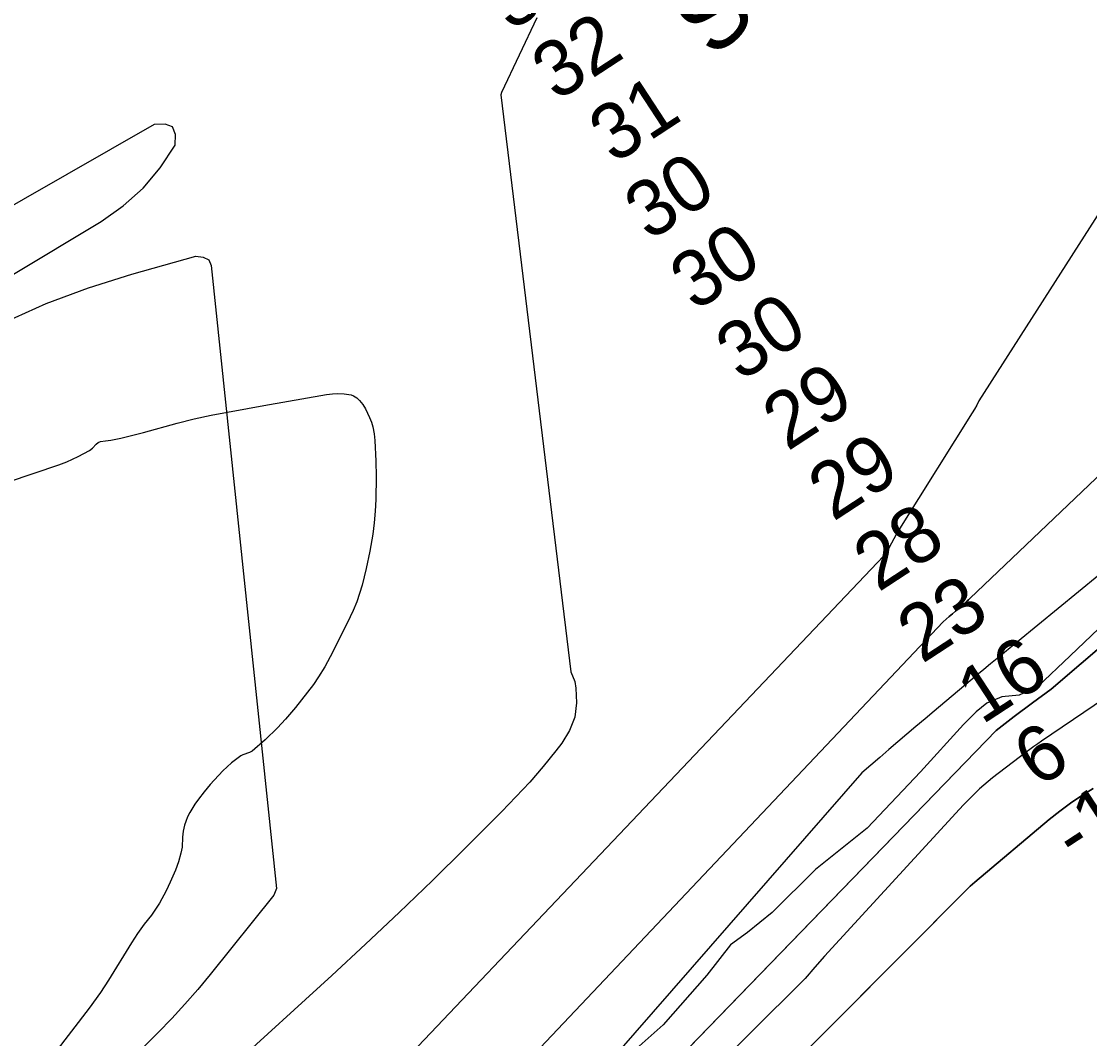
# Model space of a CAD drawing. Extents: x 3161665 to 3199565, y 885729 to 911164.
# Drawn here: x 3181678 to 3182953, y 904604 to 905818 of the extents above; entities that cross this region are included whole.
import ezdxf

# ---------------------------------------------------------------- set-up
doc = ezdxf.new("R2010")
doc.units = 0
for name, color, linetype in [('V-RIVR-EDGE', 7, 'Continuous'), ('V-RIVR-IDEN', 7, 'Continuous'), ('V-RIVR-RANG', 7, 'Continuous'), ('V-SITE-VEGE', 7, 'Continuous'), ('V-TOPO-DPTH', 7, 'Continuous'), ('V-TOPO-MAJR', 7, 'Continuous'), ('V-TOPO-MINR', 7, 'Continuous'), ('V-TOPO-WATR', 7, 'Continuous')]:
    doc.layers.add(name, color=color, linetype=linetype)

msp = doc.modelspace()

# ---------------------------------------------------------------- linework, layer by layer
at = {"layer": 'V-RIVR-EDGE'}
for points in [[(3183014.5394545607, 905141.621396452), (3182930.151187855, 905060.8794729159), (3182891.204399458, 905024.278175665), (3182869.052685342, 905014.0792089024), (3182848.539989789, 905011.9712484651)], [(3182848.539989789, 905011.9712484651), (3182830.7122863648, 905004.4599427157), (3182817.7349165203, 904994.2382904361), (3182802.5868674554, 904979.164970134), (3182751.178356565, 904922.6266745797), (3182687.8704760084, 904855.3243905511), (3182626.225633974, 904805.82712443), (3182574.2908001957, 904754.6868364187), (3182545.0900499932, 904731.0135346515), (3182524.5453278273, 904715.9535587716), (3182496.3932200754, 904679.8652399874), (3182444.438369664, 904620.6299423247), (3182415.7732834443, 904595.3363041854)]]:
    msp.add_lwpolyline(points, dxfattribs=at)
at = {"layer": 'V-SITE-VEGE'}
for points in [[(3181601.375000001, 905248.0049999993), (3181723.188000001, 905288.7029999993), (3181732.619000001, 905292.3689999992), (3181746.353000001, 905298.8799999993), (3181759.806000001, 905305.8979999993), (3181763.163000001, 905308.4949999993), (3181767.568000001, 905313.3959999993), (3181769.960000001, 905315.4749999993), (3181772.772000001, 905316.8019999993), (3181779.051000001, 905317.6269999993), (3181785.353000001, 905318.2309999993), (3181797.123000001, 905320.5889999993), (3181824.138000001, 905327.3879999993), (3181864.451000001, 905338.4019999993), (3181884.687000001, 905343.5469999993), (3181905.083000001, 905347.9929999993), (3181967.7150000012, 905359.5539999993), (3182042.451000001, 905372.6899999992), (3182049.820000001, 905373.6629999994), (3182055.398000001, 905373.9679999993), (3182063.789000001, 905373.6339999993), (3182072.116000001, 905372.1959999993), (3182074.938000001, 905371.1739999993), (3182078.713000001, 905368.7309999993), (3182082.065000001, 905365.5159999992), (3182085.860000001, 905360.8279999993), (3182088.947000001, 905355.7569999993), (3182094.087000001, 905345.1499999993), (3182096.195000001, 905339.7089999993), (3182097.868000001, 905334.0639999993), (3182099.416000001, 905325.9219999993), (3182100.184000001, 905317.7209999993), (3182101.349000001, 905293.2329999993), (3182101.847000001, 905274.8359999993), (3182101.575000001, 905247.2499999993)], [(3182101.575000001, 905247.2499999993), (3182100.825000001, 905233.4869999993), (3182099.570000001, 905219.7589999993), (3182097.759000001, 905206.0359999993), (3182094.165000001, 905185.6009999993), (3182089.784000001, 905165.2479999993), (3182084.955000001, 905145.0949999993), (3182082.098000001, 905135.1649999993), (3182078.676000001, 905125.3709999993), (3182074.363000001, 905114.9629999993), (3182067.252000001, 905099.7179999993), (3182047.098000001, 905059.9009999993), (3182040.436000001, 905047.7339999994), (3182033.204000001, 905035.8669999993), (3182026.890000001, 905026.8299999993), (3182012.931000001, 905008.5509999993)], [(3182012.931000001, 905008.5509999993), (3182005.452000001, 904999.1859999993), (3181993.627000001, 904985.2409999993), (3181984.310000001, 904975.2039999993), (3181969.591000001, 904960.8509999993), (3181953.959000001, 904947.3799999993), (3181950.776000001, 904945.5399999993), (3181942.814000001, 904942.8269999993), (3181940.387000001, 904941.5079999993), (3181929.194000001, 904933.0739999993), (3181918.768000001, 904923.5959999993), (3181903.721000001, 904907.3409999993), (3181896.664000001, 904898.8619999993), (3181889.830000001, 904890.0399999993), (3181885.334000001, 904883.7599999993), (3181879.363000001, 904873.9959999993), (3181876.807000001, 904868.8509999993), (3181874.589000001, 904863.4629999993), (3181873.116000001, 904858.8059999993), (3181871.625000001, 904851.7399999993), (3181870.663000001, 904844.5899999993), (3181870.185000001, 904832.5909999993), (3181868.852000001, 904825.5709999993), (3181865.979000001, 904815.2549999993), (3181862.223000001, 904805.0989999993), (3181856.202000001, 904791.0269999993), (3181851.352000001, 904780.7459999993), (3181843.285000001, 904765.8139999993), (3181833.958000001, 904751.5289999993), (3181824.931000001, 904740.8859999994), (3181817.224000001, 904729.8039999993), (3181809.737000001, 904718.5669999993), (3181782.498000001, 904673.8529999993), (3181772.948000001, 904659.2569999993), (3181759.419000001, 904640.5499999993), (3181738.263000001, 904613.1209999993), (3181717.290000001, 904585.5759999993)]]:
    msp.add_lwpolyline(points, dxfattribs=at)
at = {"layer": 'V-TOPO-DPTH'}
for points in [[(3183835.065906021, 905815.0671858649), (3182907.189458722, 905020.9829659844), (3182885.173293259, 905004.8232383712), (3182863.3063239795, 904988.4668436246), (3182841.663148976, 904971.8154481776), (3181896.966867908, 903996.5418461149)], [(3183835.065906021, 905815.0671858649), (3182907.189458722, 905020.9829659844), (3182885.173293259, 905004.8232383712), (3182863.3063239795, 904988.4668436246), (3182841.663148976, 904971.8154481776), (3182146.084806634, 904253.7230738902)], [(3181907.2654446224, 904180.673151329), (3182778.397876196, 905101.3026799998), (3182782.0707453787, 905104.501598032), (3182785.7511612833, 905107.6917782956), (3182789.4428972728, 905110.8688519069), (3182793.142179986, 905114.0371877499), (3182797.171367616, 905117.4756791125), (3182798.855204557, 905118.9256219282), (3182800.5303601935, 905120.3854378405), (3182803.8459462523, 905123.3445620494), (3182807.120722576, 905126.3489330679), (3182808.7428286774, 905127.86756636), (3182810.357293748, 905129.3944235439), (3183044.3350708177, 905352.3611172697)], [(3182957.2996455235, 904902.7076026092), (3182943.727847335, 904894.1656377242), (3182930.452321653, 904885.2065693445), (3182917.6212047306, 904875.6218457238), (3182905.0863603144, 904865.6200186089), (3182816.005923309, 904790.9755291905), (3182810.4629627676, 904785.9284060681), (3181934.2118929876, 903905.4641319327)], [(3182146.084806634, 904253.7230738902), (3182136.436388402, 904243.7623618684), (3182192.7348898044, 904165.2301631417), (3182200.6844623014, 904173.2179588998), (3182810.4629627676, 904785.9284060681), (3182816.005923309, 904790.9755291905), (3182905.0863603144, 904865.6200186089), (3182917.6212047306, 904875.6218457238), (3182930.452321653, 904885.2065693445), (3182943.727847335, 904894.1656377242), (3182957.2996455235, 904902.7076026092)]]:
    msp.add_lwpolyline(points, dxfattribs=at)
at = {"layer": 'V-TOPO-MAJR'}
for points in [[(3181707.8864564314, 905481.0914346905), (3181758.5654937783, 905499.812161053), (3181810.194930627, 905516.2120315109), (3181886.82374214, 905537.6410580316), (3181895.6089514, 905536.6395227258), (3181902.01000132, 905533.4009612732), (3181904.8348122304, 905526.8068606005), (3181982.779619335, 904783.3798779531), (3181979.5863453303, 904775.3482140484), (3181903.687304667, 904680.6018818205), (3181888.8917175, 904662.729709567), (3181873.725031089, 904645.1889965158), (3181858.001695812, 904628.1454722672), (3181841.9072612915, 904611.4334072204), (3181825.3679170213, 904595.1474520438)], [(3181658.6330183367, 905458.889424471), (3181707.8864564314, 905481.0914346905)]]:
    msp.add_lwpolyline(points, dxfattribs=at)
at = {"layer": 'V-TOPO-MINR'}
for points in [[(3183490.460857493, 906411.8011658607), (3182821.0085915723, 905364.9633865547), (3182818.5093671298, 905360.1194491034), (3182815.8249123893, 905355.3756578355), (3182813.0169707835, 905350.6986306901), (3182728.23297581, 905215.4716147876), (3182725.214095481, 905210.517365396), (3182722.280879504, 905205.5143485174), (3182719.4761600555, 905200.438180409), (3182716.7571049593, 905195.3132448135), (3182712.4836744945, 905187.0043923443), (3182711.354552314, 905185.0501776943), (3182709.321387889, 905182.3414919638), (3182707.8149419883, 905180.6551757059), (3182707.0271630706, 905179.8428876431), (3181768.9579021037, 904191.781849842)], [(3182293.704416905, 905822.2057893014), (3182251.564977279, 905732.8685880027), (3182250.488508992, 905730.325747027), (3182334.076739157, 905041.9125839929), (3182338.93491017, 905030.2240674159), (3182340.281367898, 905022.413523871), (3182341.0030549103, 905004.6942672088), (3182338.916799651, 904987.6898044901), (3182332.6186309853, 904971.7575326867), (3182323.5125200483, 904956.5400548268), (3182316.421870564, 904947.576214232), (3182301.0092757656, 904928.7842654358), (3182285.1697147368, 904910.3729719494), (3182268.6897043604, 904892.5326614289), (3182251.782727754, 904875.0730062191), (3182208.2143104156, 904831.6431468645), (3182168.951525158, 904793.0174083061), (3182129.354941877, 904754.7415679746), (3182089.2576615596, 904716.9905749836), (3182048.826583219, 904679.5894802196), (3181927.6432508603, 904568.9600266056)], [(3181135.780545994, 905196.092413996), (3181773.675690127, 905578.9872815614), (3181799.926331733, 905597.7104463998), (3181823.796375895, 905618.7430832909), (3181844.0955238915, 905643.2399282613), (3181862.0140744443, 905670.0462452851), (3181862.3559195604, 905682.8531175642), (3181858.942034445, 905691.8697559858), (3181849.8945539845, 905695.2010436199), (3181837.0913432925, 905694.7420973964), (3181104.1692873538, 905275.6647943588)], [(3183652.338107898, 905471.2050512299), (3182895.941276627, 904959.1336224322), (3182891.2420098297, 904955.8938025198), (3182886.5804232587, 904952.6015787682), (3182881.975357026, 904949.2307492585), (3182877.407971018, 904945.8075159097), (3182837.312465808, 904915.2215021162), (3182832.005578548, 904911.0172464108), (3182826.806697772, 904906.6880148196), (3182821.7698267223, 904902.1713193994), (3182816.8409621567, 904897.5296480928), (3182812.0328719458, 904892.7556337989), (3182807.277439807, 904887.9305577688), (3182802.600994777, 904883.028889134), (3182797.97720782, 904878.0761587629), (3182636.9428338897, 904702.752552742), (3182625.247152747, 904689.4653074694), (3182613.941547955, 904675.867456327), (3181890.24806733, 903956.9023645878)], [(3183044.3350708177, 905352.3611172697), (3182810.357293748, 905129.3944235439), (3182808.7428286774, 905127.86756636), (3182807.120722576, 905126.3489330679), (3182803.8459462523, 905123.3445620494), (3182800.5303601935, 905120.3854378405), (3182798.855204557, 905118.9256219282), (3182797.171367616, 905117.4756791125), (3182793.142179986, 905114.0371877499), (3182789.4428972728, 905110.8688519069), (3182785.7511612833, 905107.6917782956), (3182782.0707453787, 905104.501598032), (3182778.397876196, 905101.3026799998), (3181907.2654446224, 904180.673151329)], [(3183109.834138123, 905276.4117037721), (3182842.9997988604, 905057.8981673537), (3182834.893126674, 905051.2325385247), (3182826.8042348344, 905044.545488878), (3182818.7420135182, 905037.8263080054), (3182810.69757255, 905031.0857063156), (3182767.5655310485, 904994.7981877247), (3182756.7474867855, 904985.6774222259), (3182745.9422455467, 904976.5415464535), (3182735.1562088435, 904967.383005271), (3182724.3829751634, 904958.2093538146), (3182713.6340034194, 904949.0073732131), (3182702.904577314, 904939.7827313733), (3182692.2044696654, 904930.5240976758), (3182681.523907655, 904921.2428027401), (3181980.920437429, 904119.2466009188)], [(3182957.2996455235, 904902.7076026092), (3182943.727847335, 904894.1656377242), (3182930.452321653, 904885.2065693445), (3182917.6212047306, 904875.6218457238), (3182905.0863603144, 904865.6200186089), (3182816.005923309, 904790.9755291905), (3182810.4629627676, 904785.9284060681), (3181934.2118929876, 903905.4641319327)], [(3182957.2996455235, 904902.7076026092), (3182943.727847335, 904894.1656377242), (3182930.452321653, 904885.2065693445), (3182917.6212047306, 904875.6218457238), (3182905.0863603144, 904865.6200186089), (3182816.005923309, 904790.9755291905), (3182810.4629627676, 904785.9284060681), (3181934.2118929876, 903905.4641319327)]]:
    msp.add_lwpolyline(points, dxfattribs=at)
at = {"layer": 'V-TOPO-WATR'}
msp.add_lwpolyline([(3181896.966867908, 903996.5418461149), (3182841.663148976, 904971.8154481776), (3182863.3063239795, 904988.4668436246), (3182885.173293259, 905004.8232383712), (3182907.189458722, 905020.9829659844), (3183835.065906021, 905815.0671858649)], dxfattribs=at)

# ---------------------------------------------------------------- texts
at = {"layer": 'V-RIVR-IDEN'}
msp.add_text('Sand', height=82.99983200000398, rotation=44.56603761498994, dxfattribs=at).set_placement((3182505.800904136, 905771.7800760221))
at = {"layer": 'V-RIVR-RANG'}
for s, p in [('33', (3182262.248839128, 905805.1568239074)), ('32', (3182317.197146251, 905721.6071421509)), ('31', (3182385.611333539, 905646.8639954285)), ('30', (3182427.755492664, 905554.9383171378)), ('30', (3182482.261492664, 905471.0993171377)), ('30', (3182536.7684926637, 905387.2593171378)), ('29', (3182592.600740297, 905304.2871770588)), ('29', (3182647.1067402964, 905220.4481770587)), ('28', (3182700.951497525, 905136.1749963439)), ('23', (3182753.2501462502, 905050.8921421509)), ('16', (3182824.533927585, 904978.0270303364)), ('6', (3182891.84407658, 904902.5627193)), ('-1', (3182935.97533619, 904811.936480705))]:
    msp.add_text(s, height=67, rotation=33.189166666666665, dxfattribs=at).set_placement(p)

doc.saveas('drawing.dxf')
